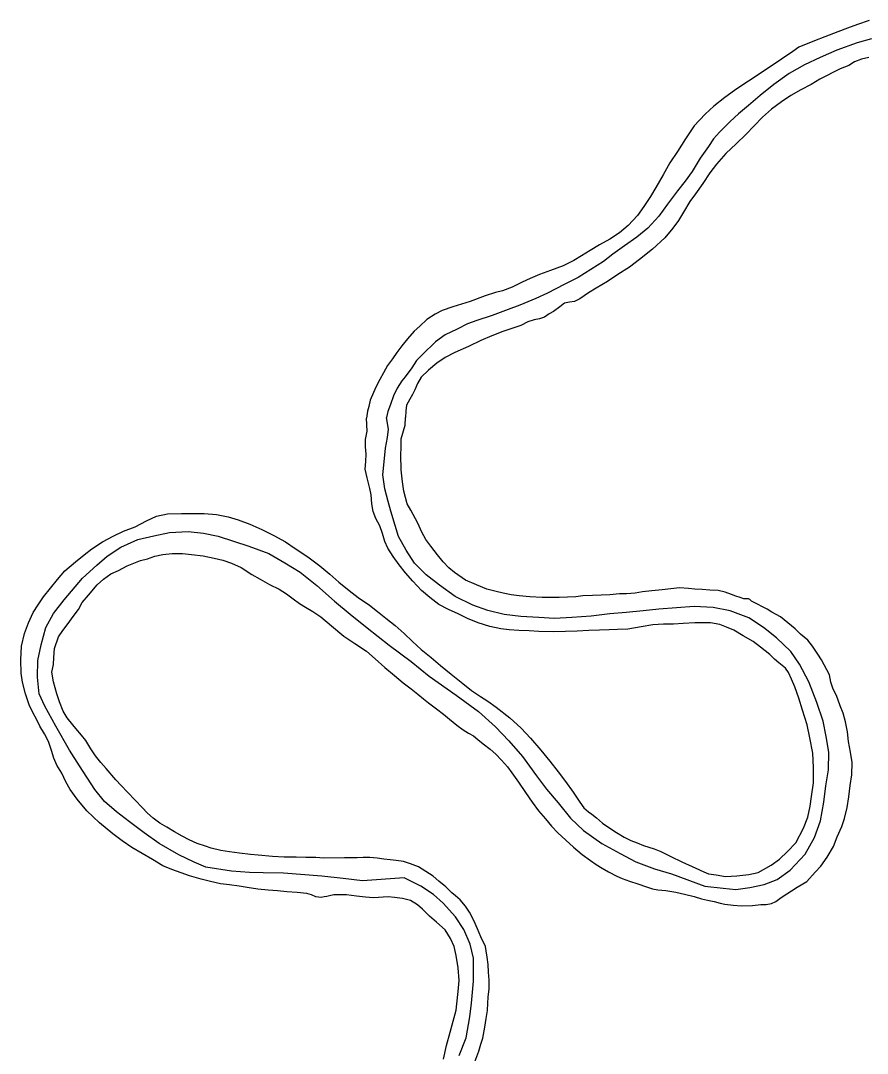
# Model space of a CAD drawing. Extents: x -939622 to -934222, y 1383701 to 1385301.
# Drawn here: x -936090.52 to -936076.49, y 1384493.22 to 1384510.33 of the extents above; entities that cross this region are included whole.
import ezdxf

# ---------------------------------------------------------------- set-up
doc = ezdxf.new("R2010")
doc.units = 0
doc.layers.add('Level 2', color=7, linetype='Continuous')
doc.layers.add('Level 9', color=7, linetype='Continuous')

msp = doc.modelspace()

# ---------------------------------------------------------------- linework, layer by layer
at = {"layer": 'Level 2'}
for points in [[(-936076.425, 1384510.03), (-936076.66, 1384509.96), (-936077, 1384509.841), (-936077.275, 1384509.719), (-936077.534, 1384509.597), (-936077.787, 1384509.454), (-936078.041, 1384509.273), (-936078.271, 1384509.089), (-936078.463, 1384508.925), (-936078.628, 1384508.788), (-936078.764, 1384508.657), (-936078.944, 1384508.481), (-936079.041, 1384508.371), (-936079.123, 1384508.245), (-936079.263, 1384508.049), (-936079.398, 1384507.83), (-936079.512, 1384507.672), (-936079.638, 1384507.508), (-936079.806, 1384507.29), (-936079.946, 1384507.092), (-936080.13, 1384506.892), (-936080.313, 1384506.743), (-936080.515, 1384506.599), (-936080.711, 1384506.462), (-936080.868, 1384506.338), (-936081.284, 1384506.075), (-936081.519, 1384505.96), (-936081.793, 1384505.816), (-936081.985, 1384505.724), (-936082.251, 1384505.617), (-936082.446, 1384505.543), (-936082.709, 1384505.442), (-936082.964, 1384505.363), (-936083.121, 1384505.305), (-936083.292, 1384505.22), (-936083.489, 1384505.122), (-936083.647, 1384505.007), (-936083.867, 1384504.8), (-936083.962, 1384504.699), (-936084.041, 1384504.576), (-936084.15, 1384504.43), (-936084.207, 1384504.361), (-936084.286, 1384504.241), (-936084.347, 1384504.112), (-936084.393, 1384503.972), (-936084.439, 1384503.852), (-936084.462, 1384503.755)], [(-936077.133, 1384498.21), (-936077.175, 1384498.468), (-936077.226, 1384498.72), (-936077.329, 1384499.033), (-936077.463, 1384499.376), (-936077.616, 1384499.665), (-936077.762, 1384499.875), (-936078.001, 1384500.105), (-936078.212, 1384500.274), (-936078.456, 1384500.434), (-936078.765, 1384500.548), (-936079.048, 1384500.608), (-936079.361, 1384500.625), (-936079.655, 1384500.603), (-936079.946, 1384500.578), (-936080.206, 1384500.549), (-936080.488, 1384500.524), (-936080.76, 1384500.5), (-936081.069, 1384500.46), (-936081.39, 1384500.438), (-936081.675, 1384500.425), (-936081.936, 1384500.438), (-936082.237, 1384500.458), (-936082.511, 1384500.491), (-936082.782, 1384500.554), (-936083.028, 1384500.642), (-936083.325, 1384500.786), (-936083.585, 1384500.978), (-936083.805, 1384501.148), (-936083.995, 1384501.339), (-936084.135, 1384501.556), (-936084.26, 1384501.782), (-936084.318, 1384501.967), (-936084.387, 1384502.2), (-936084.435, 1384502.364), (-936084.491, 1384502.574), (-936084.523, 1384502.802), (-936084.501, 1384503.022), (-936084.476, 1384503.245), (-936084.444, 1384503.42), (-936084.429, 1384503.562), (-936084.462, 1384503.755)], [(-936083.254, 1384493.181), (-936083.143, 1384493.475), (-936083.079, 1384493.826), (-936083.051, 1384494.052), (-936083.017, 1384494.414), (-936083.02, 1384494.796), (-936083.076, 1384495.026), (-936083.177, 1384495.268), (-936083.317, 1384495.478), (-936083.523, 1384495.708), (-936083.68, 1384495.852), (-936083.89, 1384495.986), (-936084.166, 1384496.127), (-936084.856, 1384496.079), (-936085.181, 1384496.113), (-936085.533, 1384496.154), (-936086.165, 1384496.203), (-936086.507, 1384496.207), (-936086.732, 1384496.217), (-936087.027, 1384496.237), (-936087.455, 1384496.306), (-936087.649, 1384496.386), (-936087.904, 1384496.51), (-936088.226, 1384496.698), (-936088.477, 1384496.873), (-936088.721, 1384497.054), (-936088.935, 1384497.218), (-936089.131, 1384497.391), (-936089.291, 1384497.589), (-936089.546, 1384497.983), (-936089.714, 1384498.244), (-936089.942, 1384498.642), (-936090.121, 1384498.969), (-936090.216, 1384499.178), (-936090.246, 1384499.451), (-936090.237, 1384499.728), (-936090.18, 1384499.988), (-936090.108, 1384500.272), (-936089.978, 1384500.504), (-936089.8, 1384500.734), (-936089.499, 1384501.092), (-936089.258, 1384501.308), (-936089.09, 1384501.454), (-936088.862, 1384501.606), (-936088.583, 1384501.733), (-936088.314, 1384501.796), (-936088.057, 1384501.85), (-936087.745, 1384501.866), (-936087.495, 1384501.838), (-936087.248, 1384501.79), (-936086.743, 1384501.624), (-936086.409, 1384501.499), (-936086.145, 1384501.348), (-936085.892, 1384501.191), (-936085.617, 1384500.972), (-936085.323, 1384500.711), (-936085.063, 1384500.497), (-936084.782, 1384500.271), (-936084.415, 1384499.982), (-936084.054, 1384499.71), (-936083.755, 1384499.47), (-936083.309, 1384499.155), (-936082.937, 1384498.884), (-936082.655, 1384498.631), (-936082.434, 1384498.395), (-936082.209, 1384498.136), (-936081.976, 1384497.819), (-936081.812, 1384497.594), (-936081.618, 1384497.37), (-936081.411, 1384497.113), (-936081.199, 1384496.91), (-936080.891, 1384496.697), (-936080.59, 1384496.529), (-936080.329, 1384496.391), (-936080.02, 1384496.277), (-936079.736, 1384496.193), (-936079.185, 1384495.989), (-936078.884, 1384495.954), (-936078.67, 1384495.934), (-936078.44, 1384495.967), (-936078.204, 1384496.014), (-936077.987, 1384496.097), (-936077.774, 1384496.252), (-936077.525, 1384496.52), (-936077.369, 1384496.794), (-936077.27, 1384497.07), (-936077.214, 1384497.381), (-936077.181, 1384497.65), (-936077.136, 1384497.918), (-936077.133, 1384498.21)]]:
    msp.add_lwpolyline(points, dxfattribs=at)
at = {"layer": 'Level 9'}
for points in [[(-936076.461, 1384510.33), (-936076.654, 1384510.268), (-936076.822, 1384510.204), (-936076.982, 1384510.146), (-936077.198, 1384510.059), (-936077.37, 1384509.995), (-936077.63, 1384509.888), (-936077.726, 1384509.821), (-936077.916, 1384509.693), (-936078.385, 1384509.379), (-936078.54, 1384509.28), (-936078.692, 1384509.171), (-936078.855, 1384509.056), (-936079.039, 1384508.91), (-936079.178, 1384508.781), (-936079.362, 1384508.587), (-936079.507, 1384508.374), (-936079.64, 1384508.161), (-936079.764, 1384507.972), (-936079.877, 1384507.775), (-936079.997, 1384507.565), (-936080.085, 1384507.417), (-936080.195, 1384507.253), (-936080.303, 1384507.101), (-936080.459, 1384506.933), (-936080.598, 1384506.816), (-936080.762, 1384506.71), (-936080.93, 1384506.613), (-936081.085, 1384506.519), (-936081.232, 1384506.435), (-936081.355, 1384506.358)], [(-936076.467, 1384509.718), (-936076.589, 1384509.689), (-936076.707, 1384509.645), (-936076.798, 1384509.588), (-936076.943, 1384509.534), (-936077.282, 1384509.36), (-936077.425, 1384509.27), (-936077.593, 1384509.182), (-936077.763, 1384509.088), (-936077.915, 1384508.986), (-936078.082, 1384508.862), (-936078.233, 1384508.729), (-936078.368, 1384508.588), (-936078.509, 1384508.441), (-936078.669, 1384508.287), (-936078.837, 1384508.13), (-936078.992, 1384507.952), (-936079.103, 1384507.809), (-936079.222, 1384507.63), (-936079.342, 1384507.459), (-936079.433, 1384507.332), (-936079.537, 1384507.156), (-936079.621, 1384507.02), (-936079.715, 1384506.89), (-936079.85, 1384506.731), (-936080.053, 1384506.546), (-936080.268, 1384506.371), (-936080.435, 1384506.247), (-936080.625, 1384506.122), (-936080.801, 1384506.007), (-936080.985, 1384505.897), (-936081.112, 1384505.82), (-936081.258, 1384505.72), (-936081.343, 1384505.675), (-936081.43, 1384505.665), (-936081.51, 1384505.647), (-936081.589, 1384505.59), (-936081.691, 1384505.513), (-936081.767, 1384505.471), (-936081.843, 1384505.417), (-936081.923, 1384505.39), (-936082.016, 1384505.371), (-936082.12, 1384505.339), (-936082.234, 1384505.281), (-936082.531, 1384505.178), (-936082.717, 1384505.105), (-936082.897, 1384505.028), (-936083.1, 1384504.93), (-936083.331, 1384504.833), (-936083.487, 1384504.749), (-936083.627, 1384504.656), (-936083.767, 1384504.539), (-936083.885, 1384504.42)], [(-936081.355, 1384506.358), (-936081.535, 1384506.266), (-936081.745, 1384506.188), (-936081.925, 1384506.121), (-936082.082, 1384506.057), (-936082.215, 1384505.995), (-936082.38, 1384505.913), (-936082.539, 1384505.855), (-936082.655, 1384505.824), (-936082.824, 1384505.769), (-936083.073, 1384505.674), (-936083.364, 1384505.587), (-936083.536, 1384505.526), (-936083.656, 1384505.467), (-936083.791, 1384505.378), (-936083.91, 1384505.27), (-936084.005, 1384505.182), (-936084.111, 1384505.055), (-936084.206, 1384504.939), (-936084.289, 1384504.831), (-936084.363, 1384504.728), (-936084.442, 1384504.617), (-936084.513, 1384504.494), (-936084.571, 1384504.383), (-936084.633, 1384504.269), (-936084.674, 1384504.168), (-936084.729, 1384504.039), (-936084.752, 1384503.936), (-936084.776, 1384503.857), (-936084.792, 1384503.742)], [(-936083.885, 1384504.42), (-936083.947, 1384504.315), (-936083.991, 1384504.211), (-936084.03, 1384504.137), (-936084.075, 1384504.06), (-936084.128, 1384503.958), (-936084.142, 1384503.864), (-936084.144, 1384503.756)], [(-936078.109, 1384499.825), (-936078.262, 1384499.951), (-936078.387, 1384500.042), (-936078.551, 1384500.134), (-936078.707, 1384500.233), (-936078.825, 1384500.282), (-936078.937, 1384500.324), (-936079.091, 1384500.351), (-936079.352, 1384500.354), (-936079.544, 1384500.341), (-936079.706, 1384500.331), (-936079.871, 1384500.33), (-936080.048, 1384500.317), (-936080.242, 1384500.283), (-936080.464, 1384500.248), (-936080.632, 1384500.241), (-936080.773, 1384500.238), (-936080.932, 1384500.231), (-936081.106, 1384500.224), (-936081.3, 1384500.211), (-936081.496, 1384500.21), (-936081.688, 1384500.205), (-936081.937, 1384500.209), (-936082.096, 1384500.217), (-936082.268, 1384500.223), (-936082.427, 1384500.234), (-936082.568, 1384500.255), (-936082.746, 1384500.293), (-936082.94, 1384500.352), (-936083.119, 1384500.426), (-936083.271, 1384500.501), (-936083.431, 1384500.57), (-936083.592, 1384500.653), (-936083.745, 1384500.773), (-936083.883, 1384500.89), (-936084.027, 1384501.041), (-936084.148, 1384501.182), (-936084.25, 1384501.312), (-936084.349, 1384501.452), (-936084.436, 1384501.588), (-936084.489, 1384501.698), (-936084.528, 1384501.83), (-936084.573, 1384501.961), (-936084.636, 1384502.08), (-936084.684, 1384502.196), (-936084.702, 1384502.322), (-936084.717, 1384502.475), (-936084.737, 1384502.58), (-936084.783, 1384502.754), (-936084.814, 1384502.9), (-936084.801, 1384503.024), (-936084.795, 1384503.148), (-936084.807, 1384503.268), (-936084.807, 1384503.391), (-936084.783, 1384503.527), (-936084.792, 1384503.742)], [(-936084.215, 1384503.398), (-936084.149, 1384503.626)], [(-936084.149, 1384503.626), (-936084.144, 1384503.756)], [(-936078.747, 1384500.819), (-936078.85, 1384500.859), (-936078.968, 1384500.889), (-936079.103, 1384500.892), (-936079.232, 1384500.904), (-936079.35, 1384500.911), (-936079.455, 1384500.92), (-936079.605, 1384500.932), (-936079.893, 1384500.899), (-936080.063, 1384500.88), (-936080.219, 1384500.864), (-936080.342, 1384500.843), (-936080.483, 1384500.834), (-936080.6, 1384500.832), (-936080.762, 1384500.816), (-936080.903, 1384500.81), (-936081.047, 1384500.804), (-936081.209, 1384500.797), (-936081.322, 1384500.785), (-936081.463, 1384500.779), (-936081.601, 1384500.773), (-936081.733, 1384500.77), (-936081.88, 1384500.77), (-936082.085, 1384500.783), (-936082.262, 1384500.797), (-936082.395, 1384500.818), (-936082.528, 1384500.843), (-936082.645, 1384500.87), (-936082.796, 1384500.912), (-936082.969, 1384500.98), (-936083.154, 1384501.057), (-936083.334, 1384501.185), (-936083.429, 1384501.262), (-936083.521, 1384501.365), (-936083.614, 1384501.477), (-936083.725, 1384501.622), (-936083.809, 1384501.731), (-936083.877, 1384501.853), (-936083.944, 1384502.005), (-936084.06, 1384502.219), (-936084.119, 1384502.323), (-936084.172, 1384502.536), (-936084.196, 1384502.686), (-936084.216, 1384502.887), (-936084.221, 1384503.133), (-936084.218, 1384503.257), (-936084.215, 1384503.398)], [(-936090.315, 1384500.524), (-936090.234, 1384500.652), (-936090.144, 1384500.783), (-936089.91, 1384501.068), (-936089.79, 1384501.215), (-936089.616, 1384501.361), (-936089.469, 1384501.478), (-936089.345, 1384501.58), (-936089.167, 1384501.696), (-936088.992, 1384501.787), (-936088.82, 1384501.869), (-936088.626, 1384501.942), (-936088.436, 1384502.043), (-936088.273, 1384502.119), (-936088.091, 1384502.156), (-936087.86, 1384502.164), (-936087.658, 1384502.166), (-936087.484, 1384502.164), (-936087.277, 1384502.147), (-936087.084, 1384502.109), (-936086.917, 1384502.059), (-936086.727, 1384501.985), (-936086.527, 1384501.899), (-936086.326, 1384501.801), (-936086.132, 1384501.694), (-936085.973, 1384501.584), (-936085.766, 1384501.447), (-936085.567, 1384501.298), (-936085.399, 1384501.16), (-936085.252, 1384501.028), (-936085.078, 1384500.885), (-936084.931, 1384500.774), (-936084.742, 1384500.642), (-936084.611, 1384500.54), (-936084.47, 1384500.429), (-936084.317, 1384500.306), (-936084.17, 1384500.177), (-936084.029, 1384500.045), (-936083.888, 1384499.909), (-936083.723, 1384499.775), (-936083.567, 1384499.646), (-936083.389, 1384499.499), (-936083.197, 1384499.347), (-936083.053, 1384499.233), (-936082.904, 1384499.131), (-936082.782, 1384499.053), (-936082.644, 1384498.956), (-936082.415, 1384498.775), (-936082.228, 1384498.605), (-936082.077, 1384498.44), (-936081.905, 1384498.242), (-936081.754, 1384498.062), (-936081.615, 1384497.881), (-936081.494, 1384497.721), (-936081.37, 1384497.544), (-936081.258, 1384497.381), (-936081.193, 1384497.289), (-936081.116, 1384497.221), (-936081.061, 1384497.181), (-936080.979, 1384497.119), (-936080.881, 1384497.034), (-936080.741, 1384496.941), (-936080.649, 1384496.877), (-936080.521, 1384496.802), (-936080.412, 1384496.747), (-936080.306, 1384496.704), (-936080.2, 1384496.661), (-936080.028, 1384496.605), (-936079.916, 1384496.562), (-936079.752, 1384496.479), (-936079.569, 1384496.393), (-936079.336, 1384496.287), (-936079.205, 1384496.226), (-936079.124, 1384496.195), (-936079, 1384496.177), (-936078.843, 1384496.15), (-936078.657, 1384496.157), (-936078.457, 1384496.18), (-936078.301, 1384496.213), (-936078.085, 1384496.336), (-936077.949, 1384496.438), (-936077.817, 1384496.561), (-936077.679, 1384496.706), (-936077.549, 1384496.949), (-936077.478, 1384497.132), (-936077.44, 1384497.313), (-936077.417, 1384497.476), (-936077.386, 1384497.702), (-936077.383, 1384497.952), (-936077.397, 1384498.192), (-936077.445, 1384498.447), (-936077.489, 1384498.66), (-936077.566, 1384498.902), (-936077.631, 1384499.102), (-936077.695, 1384499.29), (-936077.749, 1384499.418), (-936077.799, 1384499.531), (-936077.852, 1384499.599), (-936077.962, 1384499.687), (-936078.032, 1384499.752), (-936078.109, 1384499.825)], [(-936083.69, 1384496.156), (-936083.808, 1384496.234), (-936083.933, 1384496.307), (-936084.063, 1384496.361), (-936084.178, 1384496.395), (-936084.299, 1384496.413), (-936084.398, 1384496.426), (-936084.504, 1384496.435), (-936084.618, 1384496.451), (-936084.738, 1384496.463), (-936084.846, 1384496.461), (-936084.945, 1384496.459), (-936085.032, 1384496.457), (-936085.159, 1384496.46), (-936085.501, 1384496.455), (-936085.633, 1384496.464), (-936085.795, 1384496.464), (-936085.957, 1384496.469), (-936086.159, 1384496.471), (-936086.351, 1384496.481), (-936086.586, 1384496.503), (-936086.715, 1384496.515), (-936086.896, 1384496.535), (-936087.061, 1384496.556), (-936087.206, 1384496.582), (-936087.366, 1384496.618), (-936087.457, 1384496.649), (-936087.596, 1384496.694), (-936087.732, 1384496.754), (-936087.845, 1384496.815), (-936087.972, 1384496.887), (-936088.1, 1384496.966), (-936088.216, 1384497.032), (-936088.329, 1384497.117), (-936088.421, 1384497.196), (-936088.51, 1384497.29), (-936088.624, 1384497.414), (-936088.753, 1384497.547), (-936088.857, 1384497.656), (-936088.947, 1384497.753), (-936089.104, 1384497.936), (-936089.193, 1384498.039), (-936089.28, 1384498.149), (-936089.357, 1384498.264), (-936089.445, 1384498.404), (-936089.516, 1384498.489), (-936089.608, 1384498.599), (-936089.658, 1384498.664), (-936089.753, 1384498.776), (-936089.819, 1384498.889), (-936089.879, 1384499.041), (-936089.924, 1384499.175), (-936089.977, 1384499.376), (-936090.008, 1384499.537), (-936089.98, 1384499.661), (-936089.974, 1384499.779), (-936089.959, 1384499.927), (-936089.894, 1384500.118), (-936089.825, 1384500.222), (-936089.737, 1384500.341), (-936089.65, 1384500.454), (-936089.565, 1384500.573), (-936089.502, 1384500.686), (-936089.399, 1384500.809), (-936089.253, 1384500.984), (-936089.15, 1384501.073), (-936089.026, 1384501.166), (-936088.904, 1384501.22), (-936088.756, 1384501.296), (-936088.536, 1384501.382), (-936088.419, 1384501.414), (-936088.3, 1384501.456), (-936088.166, 1384501.483), (-936088.01, 1384501.502), (-936087.839, 1384501.5), (-936087.691, 1384501.482), (-936087.499, 1384501.462), (-936087.315, 1384501.424), (-936087.173, 1384501.388), (-936087.028, 1384501.343), (-936086.87, 1384501.266), (-936086.69, 1384501.155), (-936086.556, 1384501.074), (-936086.398, 1384500.987), (-936086.237, 1384500.907), (-936086.118, 1384500.834), (-936086.008, 1384500.749), (-936085.902, 1384500.671), (-936085.804, 1384500.613), (-936085.682, 1384500.54), (-936085.551, 1384500.45), (-936085.374, 1384500.3), (-936085.169, 1384500.13), (-936084.983, 1384500.011), (-936084.791, 1384499.88), (-936084.647, 1384499.754), (-936084.488, 1384499.61), (-936084.326, 1384499.478), (-936084.182, 1384499.355), (-936084.05, 1384499.256), (-936083.943, 1384499.171)], [(-936083.943, 1384499.171), (-936083.845, 1384499.092), (-936083.763, 1384499.025), (-936083.635, 1384498.928), (-936083.516, 1384498.841), (-936083.415, 1384498.756), (-936083.295, 1384498.656), (-936083.188, 1384498.577), (-936083.1, 1384498.525), (-936083.021, 1384498.479), (-936082.948, 1384498.42), (-936082.859, 1384498.347), (-936082.743, 1384498.259), (-936082.648, 1384498.174), (-936082.553, 1384498.077), (-936082.457, 1384497.968), (-936082.386, 1384497.867), (-936082.271, 1384497.71), (-936082.156, 1384497.541), (-936082.045, 1384497.378), (-936081.942, 1384497.239), (-936081.825, 1384497.103), (-936081.726, 1384496.982), (-936081.622, 1384496.87), (-936081.49, 1384496.75), (-936081.361, 1384496.635), (-936081.218, 1384496.512), (-936081.08, 1384496.413), (-936080.989, 1384496.349), (-936080.885, 1384496.285), (-936080.782, 1384496.227), (-936080.645, 1384496.155), (-936080.557, 1384496.115), (-936080.433, 1384496.069), (-936080.294, 1384496.027), (-936080.155, 1384495.979), (-936080.052, 1384495.946), (-936079.964, 1384495.926), (-936079.835, 1384495.917), (-936079.669, 1384495.891), (-936079.521, 1384495.855), (-936079.364, 1384495.817), (-936079.244, 1384495.78), (-936079.144, 1384495.755), (-936079.032, 1384495.734), (-936078.93, 1384495.706), (-936078.854, 1384495.69), (-936078.719, 1384495.672), (-936078.58, 1384495.66), (-936078.394, 1384495.67), (-936078.26, 1384495.682), (-936078.17, 1384495.687), (-936078.083, 1384495.701), (-936078.008, 1384495.736), (-936077.92, 1384495.798), (-936077.657, 1384495.972), (-936077.496, 1384496.063), (-936077.356, 1384496.22), (-936077.265, 1384496.318), (-936077.157, 1384496.471), (-936077.053, 1384496.648), (-936076.991, 1384496.808), (-936076.919, 1384496.979), (-936076.871, 1384497.109), (-936076.83, 1384497.293), (-936076.798, 1384497.466), (-936076.779, 1384497.656), (-936076.752, 1384497.834), (-936076.745, 1384498.036), (-936076.77, 1384498.207), (-936076.804, 1384498.386), (-936076.822, 1384498.545), (-936076.853, 1384498.71), (-936076.896, 1384498.857), (-936076.943, 1384498.979), (-936077.007, 1384499.149), (-936077.058, 1384499.253), (-936077.096, 1384499.367), (-936077.12, 1384499.492), (-936077.252, 1384499.736), (-936077.314, 1384499.831), (-936077.401, 1384499.965), (-936077.481, 1384500.062), (-936077.6, 1384500.165), (-936077.689, 1384500.253), (-936077.809, 1384500.353), (-936077.931, 1384500.449), (-936078.074, 1384500.527), (-936078.153, 1384500.58), (-936078.241, 1384500.623), (-936078.302, 1384500.657), (-936078.369, 1384500.686), (-936078.381, 1384500.692), (-936078.411, 1384500.712), (-936078.439, 1384500.739), (-936078.46, 1384500.747), (-936078.499, 1384500.752), (-936078.538, 1384500.751), (-936078.599, 1384500.771), (-936078.674, 1384500.794), (-936078.747, 1384500.819)], [(-936083.514, 1384493.124), (-936083.468, 1384493.351), (-936083.406, 1384493.569), (-936083.306, 1384493.932), (-936083.294, 1384494.037), (-936083.271, 1384494.243), (-936083.257, 1384494.426), (-936083.274, 1384494.637), (-936083.309, 1384494.84), (-936083.339, 1384494.99), (-936083.399, 1384495.121), (-936083.489, 1384495.264), (-936083.63, 1384495.393), (-936083.747, 1384495.493), (-936083.863, 1384495.607), (-936083.946, 1384495.678), (-936084.062, 1384495.75), (-936084.195, 1384495.786), (-936084.327, 1384495.799), (-936084.432, 1384495.811), (-936084.678, 1384495.797), (-936084.808, 1384495.806), (-936084.958, 1384495.82), (-936085.121, 1384495.844), (-936085.253, 1384495.847), (-936085.331, 1384495.845), (-936085.406, 1384495.828), (-936085.447, 1384495.819), (-936085.492, 1384495.809), (-936085.543, 1384495.801), (-936085.631, 1384495.814), (-936085.706, 1384495.843), (-936085.782, 1384495.868), (-936085.941, 1384495.886), (-936086.113, 1384495.897), (-936086.266, 1384495.912), (-936086.42, 1384495.92), (-936086.594, 1384495.94), (-936086.772, 1384495.966), (-936086.904, 1384495.987), (-936087.064, 1384496.008), (-936087.209, 1384496.026), (-936087.375, 1384496.067), (-936087.532, 1384496.106), (-936087.725, 1384496.162), (-936087.861, 1384496.207), (-936088.019, 1384496.263), (-936088.164, 1384496.323), (-936088.338, 1384496.431), (-936088.511, 1384496.532), (-936088.678, 1384496.631), (-936088.84, 1384496.738), (-936088.996, 1384496.855), (-936089.216, 1384497.037), (-936089.427, 1384497.234), (-936089.585, 1384497.429), (-936089.703, 1384497.589), (-936089.772, 1384497.716), (-936089.838, 1384497.859), (-936089.925, 1384497.993), (-936089.973, 1384498.112), (-936090.014, 1384498.235), (-936090.063, 1384498.384), (-936090.126, 1384498.515), (-936090.204, 1384498.639), (-936090.266, 1384498.767), (-936090.313, 1384498.854), (-936090.383, 1384498.994), (-936090.441, 1384499.173), (-936090.49, 1384499.367), (-936090.514, 1384499.517), (-936090.522, 1384499.74), (-936090.509, 1384499.963), (-936090.46, 1384500.174), (-936090.395, 1384500.35), (-936090.315, 1384500.524)], [(-936082.999, 1384493.078), (-936082.931, 1384493.254), (-936082.897, 1384493.369), (-936082.867, 1384493.472), (-936082.832, 1384493.651), (-936082.811, 1384493.796), (-936082.79, 1384493.931), (-936082.781, 1384494.049), (-936082.777, 1384494.148), (-936082.762, 1384494.29), (-936082.762, 1384494.431), (-936082.771, 1384494.561), (-936082.777, 1384494.693), (-936082.792, 1384494.81), (-936082.809, 1384494.915), (-936082.82, 1384494.987), (-936082.895, 1384495.148), (-936082.952, 1384495.282), (-936083.013, 1384495.419), (-936083.088, 1384495.556), (-936083.153, 1384495.656), (-936083.242, 1384495.763), (-936083.316, 1384495.827), (-936083.377, 1384495.877), (-936083.478, 1384495.977), (-936083.592, 1384496.074), (-936083.69, 1384496.156)]]:
    msp.add_lwpolyline(points, dxfattribs=at)

doc.saveas('drawing.dxf')
